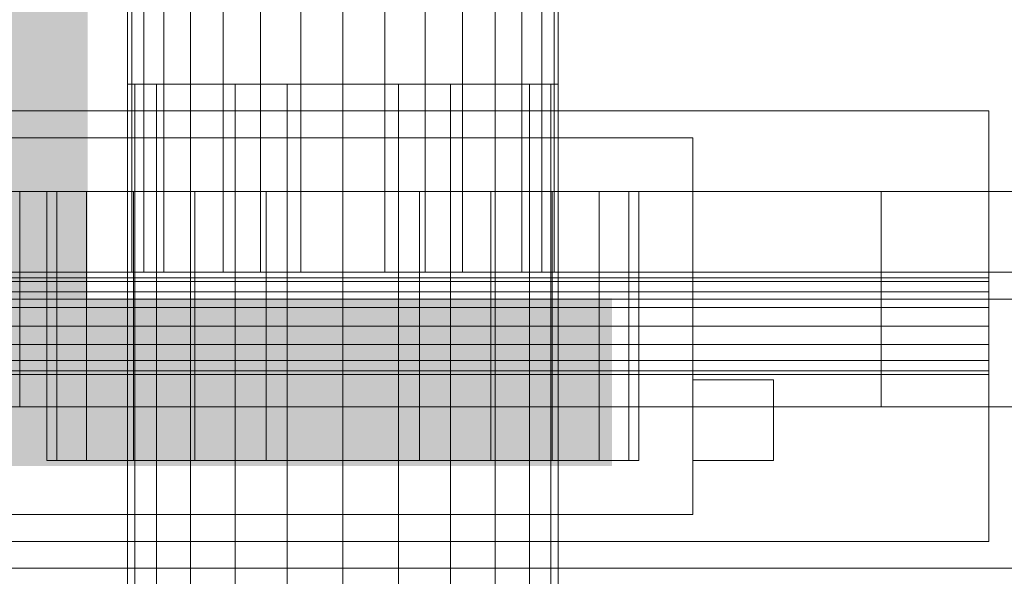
# Model space of a CAD drawing. Header units: millimetres. Extents: x -1970 to 61924, y -58230 to 6847.
# Tile 808 of 925: x 59951 to 60134, y -16732 to -16628. Entities that reach past the tile are written whole.
import ezdxf

# ---------------------------------------------------------------- set-up
doc = ezdxf.new("R2010")
doc.units = ezdxf.units.MM
doc.layers.add('COTAS_P', color=1, linetype='Continuous', lineweight=0)
doc.layers.add('superior_secador', color=7, linetype='Continuous', lineweight=0)
doc.dimstyles.new('R19_100', dxfattribs={"dimtxt": 250, "dimasz": 150, "dimexe": 150, "dimexo": 80, "dimgap": 100, "dimtad": 1, "dimtih": 1, "dimtoh": 1, "dimdsep": 46, "dimcen": 0.09, "dimadec": 0, "dimazin": 0, "dimtfac": 1, "dimtdec": 4, "dimtofl": 0, "dimtmove": 0, "dimatfit": 3, "dimfxl": 1, "dimtolj": 1, "dimtzin": 0, "dimarcsym": 0})

# ---------------------------------------------------------------- blocks, each defined once
blk = doc.blocks.new('DIM_R26_30')
at = {"layer": 'COTAS_P'}
for p, q in [((60161.13, -15400), (60116.13, -15550)), ((61061.13, -15400), (60161.13, -15400)), ((60161.13, -19750), (60161.13, -15400)), ((60161.13, -15400), (60206.13, -15550)), ((60161.13, -19750), (60116.13, -19600)), ((60161.13, -19750), (60206.13, -19600)), ((61061.13, -19750), (60161.13, -19750))]:
    blk.add_line(p, q, dxfattribs=at)
blk.add_text('4350 P', height=250, rotation=90, dxfattribs=at).set_placement((60061.13, -17575))

msp = doc.modelspace()

# ---------------------------------------------------------------- linework, layer by layer
at = {"layer": 'superior_secador'}
for p, q in [((59971.134, -16520), (59971.134, -16675)), ((59971.902, -16520), (59971.902, -16675)), ((59974.179, -16520), (59974.179, -16675)), ((59977.875, -16520), (59977.875, -16675)), ((59982.85, -16520), (59982.85, -16675)), ((59988.911, -16520), (59988.911, -16675)), ((59995.827, -16520), (59995.827, -16675)), ((60003.33, -16520), (60003.33, -16675)), ((60011.134, -16520), (60011.134, -16675)), ((60018.937, -16520), (60018.937, -16675)), ((60026.441, -16520), (60026.441, -16675)), ((60033.357, -16520), (60033.357, -16675)), ((60039.418, -16520), (60039.418, -16675)), ((60044.393, -16520), (60044.393, -16675)), ((60048.089, -16520), (60048.089, -16675)), ((60050.365, -16520), (60050.365, -16675)), ((60051.134, -16675), (60051.134, -16520)), ((59971.134, -16570), (59971.134, -16675)), ((59971.902, -16570), (59971.902, -16675)), ((59974.179, -16570), (59974.179, -16675)), ((59977.875, -16570), (59977.875, -16675)), ((59982.85, -16570), (59982.85, -16675)), ((59988.911, -16570), (59988.911, -16675)), ((59995.827, -16570), (59995.827, -16675)), ((60003.33, -16570), (60003.33, -16675)), ((60011.134, -16570), (60011.134, -16675)), ((60018.937, -16570), (60018.937, -16675)), ((60026.441, -16570), (60026.441, -16675)), ((60033.357, -16570), (60033.357, -16675)), ((60039.418, -16570), (60039.418, -16675)), ((60044.393, -16570), (60044.393, -16675)), ((60048.089, -16570), (60048.089, -16675)), ((60050.365, -16570), (60050.365, -16675)), ((60051.134, -16675), (60051.134, -16570)), ((59972.497, -16640), (59971.134, -16640)), ((59971.134, -16640), (59971.134, -19360)), ((59976.493, -16640), (59972.497, -16640)), ((59972.497, -16640), (59972.497, -19360)), ((59982.85, -16640), (59976.493, -16640)), ((59976.493, -16640), (59976.493, -19360)), ((59991.134, -16640), (59982.85, -16640)), ((59982.85, -16640), (59982.85, -19360)), ((60000.781, -16640), (59991.134, -16640)), ((59991.134, -16640), (59991.134, -19360)), ((60011.134, -16640), (60000.781, -16640)), ((60000.781, -16640), (60000.781, -19360)), ((60021.487, -16640), (60011.134, -16640)), ((60011.134, -16640), (60011.134, -19360)), ((60031.134, -16640), (60021.487, -16640)), ((60021.487, -16640), (60021.487, -19360)), ((60039.418, -16640), (60031.134, -16640)), ((60031.134, -16640), (60031.134, -19360)), ((60045.775, -16640), (60039.418, -16640)), ((60039.418, -16640), (60039.418, -19360)), ((60049.771, -16640), (60045.775, -16640)), ((60045.775, -16640), (60045.775, -19360)), ((60049.771, -16640), (60051.134, -16640)), ((60049.771, -16640), (60049.771, -19360)), ((60051.134, -19360), (60051.134, -16640)), ((59901.134, -16645), (60131.134, -16645)), ((60131.134, -16645), (60131.134, -16725)), ((59946.134, -16650), (60076.134, -16650)), ((60076.134, -16650), (60076.134, -16720)), ((40811.134, -16660), (60111.134, -16660)), ((59951.134, -16700), (59951.134, -16660)), ((59951.134, -16660), (60231.134, -16660)), ((59958.008, -16660), (59956.134, -16660)), ((59956.134, -16660), (59956.134, -16710)), ((59963.502, -16660), (59958.008, -16660)), ((59958.008, -16660), (59958.008, -16710)), ((59972.243, -16660), (59963.502, -16660)), ((59963.502, -16660), (59963.502, -16710)), ((59983.634, -16660), (59972.243, -16660)), ((59972.243, -16660), (59972.243, -16710)), ((59996.899, -16660), (59983.634, -16660)), ((59983.634, -16660), (59983.634, -16710)), ((60011.134, -16660), (59996.899, -16660)), ((59996.899, -16660), (59996.899, -16710)), ((60025.369, -16660), (60011.134, -16660)), ((60011.134, -16660), (60011.134, -16710)), ((60038.634, -16660), (60025.369, -16660)), ((60025.369, -16660), (60025.369, -16710)), ((60050.025, -16660), (60038.634, -16660)), ((60038.634, -16660), (60038.634, -16710)), ((60058.765, -16660), (60050.025, -16660)), ((60050.025, -16660), (60050.025, -16710)), ((60064.26, -16660), (60058.765, -16660)), ((60058.765, -16660), (60058.765, -16710)), ((60064.26, -16660), (60066.134, -16660)), ((60064.26, -16660), (60064.26, -16710)), ((60066.134, -16710), (60066.134, -16660)), ((60111.134, -16660), (60111.134, -16700)), ((40461.134, -16675), (60461.134, -16675)), ((60461.134, -16675), (59461.134, -16675)), ((60176.134, -16675), (59846.134, -16675)), ((59971.902, -16675), (59971.134, -16675)), ((59974.179, -16675), (59971.902, -16675)), ((59977.875, -16675), (59974.179, -16675)), ((59982.85, -16675), (59977.875, -16675)), ((59988.911, -16675), (59982.85, -16675)), ((59995.827, -16675), (59988.911, -16675)), ((60003.33, -16675), (59995.827, -16675)), ((60011.134, -16675), (60003.33, -16675)), ((60018.937, -16675), (60011.134, -16675)), ((60026.441, -16675), (60018.937, -16675)), ((60033.357, -16675), (60026.441, -16675)), ((60039.418, -16675), (60033.357, -16675)), ((60044.393, -16675), (60039.418, -16675)), ((60048.089, -16675), (60044.393, -16675)), ((60050.365, -16675), (60048.089, -16675)), ((60051.134, -16675), (60050.365, -16675)), ((60131.134, -16676), (59881.134, -16676)), ((59881.134, -16676.685), (60131.134, -16676.685)), ((60131.134, -16676), (60131.134, -16676.685)), ((60131.134, -16676.685), (60131.134, -16678.636)), ((59881.134, -16678.636), (60131.134, -16678.636)), ((60131.134, -16678.636), (60131.134, -16681.556)), ((60461.134, -16680), (40461.134, -16680)), ((59881.134, -16681.556), (60131.134, -16681.556)), ((60131.134, -16681.556), (60131.134, -16685)), ((59881.134, -16685), (60131.134, -16685)), ((60131.134, -16685), (60131.134, -16688.444)), ((59881.134, -16688.444), (60131.134, -16688.444)), ((60131.134, -16688.444), (60131.134, -16691.364)), ((59881.134, -16691.364), (60131.134, -16691.364)), ((60131.134, -16691.364), (60131.134, -16693.315)), ((59881.134, -16693.315), (60131.134, -16693.315)), ((60131.134, -16693.315), (60131.134, -16694)), ((59881.134, -16694), (60131.134, -16694)), ((60076.134, -16710), (60076.134, -16695)), ((60076.134, -16695), (60091.134, -16695)), ((60091.134, -16695), (60091.134, -16710)), ((60111.134, -16700), (40811.134, -16700)), ((60231.134, -16700), (59951.134, -16700)), ((59958.008, -16710), (59956.134, -16710)), ((59963.502, -16710), (59958.008, -16710)), ((59972.243, -16710), (59963.502, -16710)), ((59983.634, -16710), (59972.243, -16710)), ((59996.899, -16710), (59983.634, -16710)), ((60011.134, -16710), (59996.899, -16710)), ((60025.369, -16710), (60011.134, -16710)), ((60038.634, -16710), (60025.369, -16710)), ((60050.025, -16710), (60038.634, -16710)), ((60058.765, -16710), (60050.025, -16710)), ((60064.26, -16710), (60058.765, -16710)), ((60066.134, -16710), (60064.26, -16710)), ((60091.134, -16710), (60076.134, -16710)), ((60076.134, -16720), (59946.134, -16720)), ((60131.134, -16725), (59901.134, -16725)), ((40461.134, -16730), (60461.134, -16730))]:
    msp.add_line(p, q, dxfattribs=at)

# ---------------------------------------------------------------- dimensions: what is measured, and where the dimension line sits
at = {"layer": 'COTAS_P'}
dim = msp.add_aligned_dim(p1=(61061.134, -19750), p2=(61061.134, -15400), distance=900, text='<> P', dimstyle='R19_100', dxfattribs=at)
dim.commit()
dim.dimension.update_dxf_attribs({"geometry": 'DIM_R26_30', "text_midpoint": (60161.134, -17575)})

doc.saveas('drawing.dxf')
